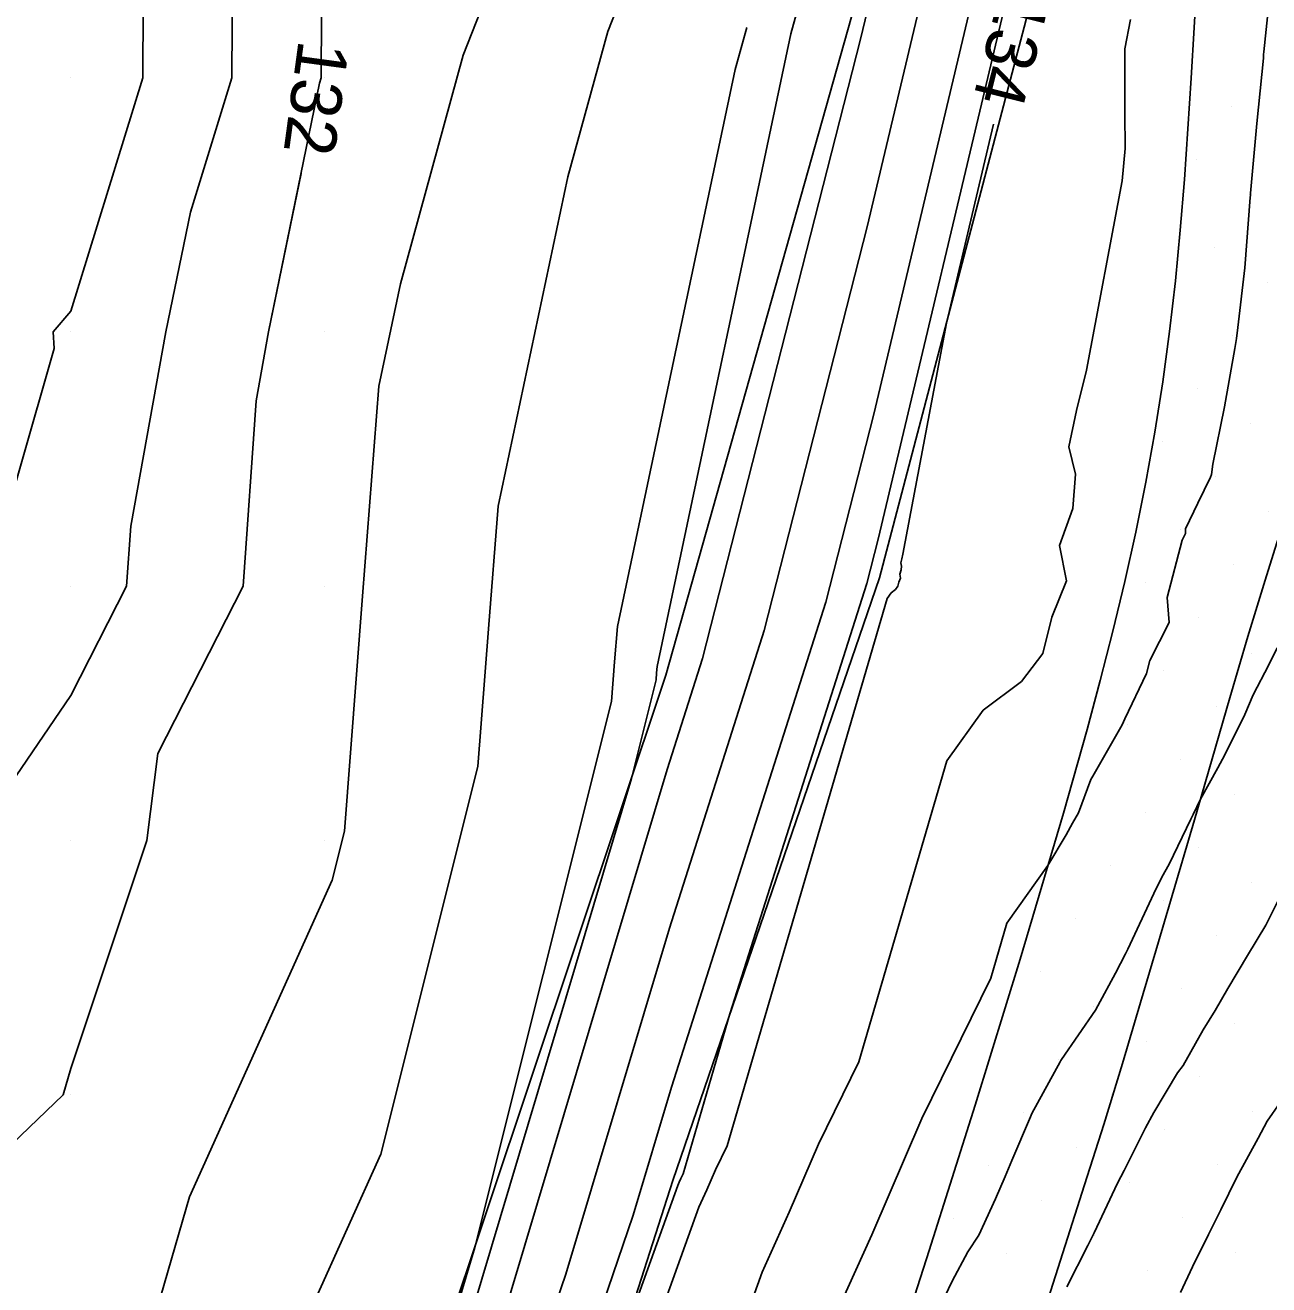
# Model space of a CAD drawing. Extents: x 2354170 to 2357230, y 866100 to 868290.
# Drawn here: x 2355248.18 to 2355297.1, y 866462.53 to 866512.07 of the extents above; entities that cross this region are included whole.
import ezdxf

# ---------------------------------------------------------------- set-up
doc = ezdxf.new("R2010")
doc.units = 0
for name, color, linetype in [('Default', 7, 'Continuous'), ('DTM Contours Major', 7, 'Continuous'), ('DTM Contours Minor', 7, 'Continuous'), ('Exist DTM Breakline', 7, 'Continuous'), ('Exist DTM QL2 LIDAR Elevation Point', 7, 'Continuous'), ('Exist DTM Scan Elevation Point', 7, 'Continuous'), ('Exist Roads EOP', 7, 'Continuous'), ('PH Exist DTM Breakline', 7, 'Continuous')]:
    doc.layers.add(name, color=color, linetype=linetype)

msp = doc.modelspace()

# ---------------------------------------------------------------- linework, layer by layer
at = {"layer": 'Default'}
for points in [[(2355268.327, 866454.238), (2355272.099, 866465.271), (2355273.604, 866470.308), (2355279.668, 866489.374), (2355281.559, 866496.773), (2355285.413, 866513.008), (2355285.53, 866513.541), (2355292.128, 866534.686), (2355293.56, 866541.069), (2355293.734, 866542.415), (2355293.208, 866551.872), (2355295.303, 866566.872), (2355296.769, 866581.115)], [(2355266.894, 866455.466), (2355269.452, 866462.948), (2355273.519, 866476.554), (2355277.244, 866488.268), (2355281.301, 866504.144), (2355283.45, 866513.197), (2355283.669, 866514.191), (2355287.358, 866526.013), (2355291.043, 866542.442), (2355291.491, 866545.906), (2355291.192, 866551.289), (2355294.327, 866573.741), (2355295.033, 866580.597)], [(2355259.522, 866461.794), (2355262.166, 866467.667), (2355265.991, 866482.922), (2355266.41, 866488.325), (2355266.78, 866493.152), (2355269.523, 866506.112), (2355271.095, 866511.822), (2355273.488, 866517.907), (2355273.605, 866518.407), (2355273.841, 866524.891), (2355276.282, 866535.171), (2355274.021, 866541.012), (2355275.666, 866548.176), (2355275.794, 866550.167), (2355280.133, 866554.811), (2355283.289, 866562.455), (2355284.531, 866573.432), (2355285.387, 866580.051)], [(2355266.805, 866460.625), (2355273.433, 866482.8), (2355274.82, 866487.161), (2355281.042, 866511.514), (2355281.487, 866513.387), (2355281.808, 866514.842), (2355282.587, 866517.341), (2355288.525, 866543.814), (2355289.248, 866549.397), (2355289.175, 866550.707), (2355292.529, 866574.719), (2355293.113, 866579.886)], [(2355246.636, 866490.005), (2355249.324, 866499.354), (2355249.279, 866500.005), (2355249.974, 866500.829), (2355252.804, 866510.005), (2355252.817, 866512.848), (2355251.494, 866520.005), (2355251.016, 866528.963), (2355251.299, 866530.005), (2355250.837, 866530.868), (2355249.974, 866534.6), (2355246.629, 866536.66), (2355248.487, 866540.005), (2355248.36, 866541.62), (2355249.383, 866550.005), (2355249.544, 866550.436), (2355247.588, 866560.005), (2355249.974, 866566.453), (2355250.85, 866569.13), (2355259.974, 866567.342), (2355263.98, 866565.999), (2355265.25, 866570.006), (2355262.926, 866577.054)], [(2355246.078, 866480.004), (2355249.974, 866485.704), (2355252.171, 866490.005), (2355252.335, 866492.365), (2355253.718, 866500.005), (2355254.683, 866504.714), (2355256.315, 866510.005), (2355256.344, 866516.374), (2355255.673, 866520.005), (2355255.43, 866524.549), (2355256.912, 866530.005), (2355254.495, 866534.526), (2355253.228, 866540.005), (2355253.288, 866543.319), (2355253.817, 866550.005), (2355251.993, 866557.987), (2355251.206, 866560.005), (2355253.368, 866566.612), (2355259.974, 866565.318), (2355267.025, 866562.955), (2355269.261, 866570.006), (2355268.91, 866571.07), (2355269.974, 866576.08)], [(2355252.793, 866459.608), (2355254.645, 866465.988), (2355260.252, 866478.441), (2355260.737, 866480.374), (2355261.453, 866489.619), (2355262.087, 866497.878), (2355262.938, 866501.9), (2355265.414, 866510.894), (2355268.365, 866518.395)], [(2355279.655, 866460.478), (2355281.483, 866464.496), (2355283.446, 866469.076), (2355286.162, 866474.598), (2355286.792, 866476.754), (2355288.411, 866479.02), (2355289.123, 866480.229), (2355289.38, 866480.693), (2355289.608, 866481.091), (2355290.097, 866482.401), (2355290.174, 866482.538), (2355291.323, 866484.555), (2355291.428, 866484.792), (2355292.292, 866486.576), (2355292.421, 866487.082), (2355293.178, 866488.582), (2355293.095, 866489.565), (2355293.694, 866491.813), (2355293.817, 866492.085), (2355293.824, 866492.264), (2355294.306, 866493.271), (2355294.81, 866494.292), (2355294.848, 866494.4), (2355294.889, 866494.808), (2355295.356, 866497.062), (2355295.766, 866499.356), (2355295.831, 866499.745), (2355295.879, 866500.18), (2355296.151, 866502.531), (2355296.361, 866505.294), (2355296.372, 866505.382), (2355296.382, 866505.47), (2355296.632, 866508.208), (2355296.892, 866510.772), (2355296.884, 866510.912), (2355296.904, 866511.026), (2355297.087, 866512.774)], [(2355274.372, 866455.256), (2355277.167, 866463.031), (2355278.238, 866465.383), (2355279.387, 866468.065), (2355280.977, 866471.297), (2355284.438, 866483.141), (2355285.859, 866485.13), (2355287.365, 866486.26), (2355288.203, 866487.356), (2355288.566, 866488.789), (2355289.139, 866490.223), (2355288.867, 866491.603), (2355289.386, 866493.067), (2355289.496, 866494.417), (2355289.237, 866495.493), (2355289.536, 866496.92), (2355289.924, 866498.503), (2355291.327, 866505.946), (2355291.443, 866507.22), (2355291.436, 866508.605), (2355291.43, 866509.905), (2355291.438, 866511.135), (2355291.653, 866512.295)], [(2355248.421, 866416.317), (2355248.846, 866417.26), (2355249.386, 866418.622), (2355252.518, 866426.87), (2355262.742, 866453.801), (2355263.117, 866454.899), (2355264.028, 866457.92), (2355264.159, 866458.302), (2355265.862, 866464.001), (2355271.245, 866485.469), (2355271.366, 866487.031), (2355271.473, 866488.427), (2355276.107, 866510.323), (2355276.565, 866511.985)], [(2355270.418, 866453.73), (2355274.68, 866465.584), (2355274.992, 866466.271), (2355275.328, 866467.053), (2355275.792, 866467.997), (2355282.084, 866489.528), (2355282.244, 866489.752), (2355282.414, 866489.879), (2355282.508, 866490.003), (2355282.549, 866490.164), (2355282.614, 866490.326), (2355282.583, 866490.482), (2355282.642, 866490.647), (2355282.654, 866490.799), (2355282.625, 866490.92), (2355282.659, 866491.081), (2355282.702, 866491.26), (2355284.416, 866500.35), (2355286.274, 866508.175)], [(2355233.106, 866418.147), (2355233.991, 866419.569), (2355236.115, 866426.145), (2355237.23, 866430.004), (2355239.974, 866434.49), (2355242.053, 866437.739), (2355243.206, 866443.236), (2355243.533, 866450.004), (2355245.541, 866455.571), (2355239.974, 866458.64), (2355239.4, 866459.43), (2355239.561, 866460.004), (2355239.974, 866460.693), (2355249.68, 866470.004), (2355249.974, 866471.039), (2355252.968, 866480.004), (2355253.398, 866483.428), (2355256.757, 866490.005), (2355257.264, 866497.294), (2355257.755, 866500.005), (2355259.032, 866506.238)], [(2355283.917, 866461.168), (2355284.647, 866462.678), (2355285.258, 866463.823), (2355285.692, 866464.487), (2355286.341, 866465.914), (2355286.73, 866466.798), (2355286.993, 866467.42), (2355287.721, 866469.14), (2355287.781, 866469.268), (2355288.897, 866471.307), (2355288.914, 866471.348), (2355288.944, 866471.395), (2355290.285, 866473.339), (2355290.378, 866473.501), (2355291.071, 866474.789), (2355291.463, 866475.547), (2355291.502, 866475.631), (2355291.557, 866475.733), (2355292.575, 866477.918), (2355292.884, 866478.562), (2355293.178, 866479.075), (2355294.024, 866480.845), (2355294.125, 866481.033), (2355294.408, 866481.633), (2355295.094, 866482.859), (2355295.367, 866483.376), (2355296.16, 866484.966), (2355296.48, 866485.74), (2355297.092, 866486.92), (2355297.426, 866487.586)], [(2355289.154, 866462.448), (2355289.984, 866464.084), (2355290.16, 866464.446), (2355290.222, 866464.576), (2355291.149, 866466.532), (2355291.411, 866467.032), (2355292.242, 866468.706), (2355292.577, 866469.304), (2355293.5, 866470.875), (2355293.734, 866471.157), (2355294.514, 866472.56), (2355294.986, 866473.326), (2355295.48, 866474.188), (2355296.261, 866475.48), (2355296.978, 866476.67), (2355297.484, 866477.668)], [(2355293.624, 866462.236), (2355294.102, 866463.238), (2355294.721, 866464.508), (2355295.206, 866465.485), (2355295.834, 866466.769), (2355296.679, 866468.3), (2355297.039, 866468.97), (2355298.049, 866470.432)]]:
    msp.add_lwpolyline(points, dxfattribs=at)
at = {"layer": 'DTM Contours Major'}
msp.add_lwpolyline([(2355283.917, 866461.168), (2355284.647, 866462.678), (2355285.258, 866463.823), (2355285.692, 866464.487), (2355286.341, 866465.914), (2355286.73, 866466.798), (2355286.993, 866467.42), (2355287.721, 866469.14), (2355287.781, 866469.268), (2355288.897, 866471.307), (2355288.914, 866471.348), (2355288.944, 866471.395), (2355290.285, 866473.339), (2355290.378, 866473.501), (2355291.071, 866474.789), (2355291.463, 866475.547), (2355291.502, 866475.631), (2355291.557, 866475.733), (2355292.575, 866477.918), (2355292.884, 866478.562), (2355293.178, 866479.075), (2355294.024, 866480.845), (2355294.125, 866481.033), (2355294.408, 866481.633), (2355295.094, 866482.859), (2355295.367, 866483.376), (2355296.16, 866484.966), (2355296.48, 866485.74), (2355297.092, 866486.92), (2355297.426, 866487.586)], dxfattribs=at)
at = {"layer": 'DTM Contours Minor'}
for points in [[(2355246.479, 866410.408), (2355249.284, 866416.632), (2355250.275, 866419.126), (2355253.15, 866426.697), (2355262.535, 866451.419), (2355263.676, 866454.759), (2355264.506, 866457.511), (2355265.041, 866459.076), (2355272.025, 866482.444), (2355272.996, 866486.318), (2355273.018, 866486.6), (2355273.037, 866486.852), (2355278.302, 866511.727), (2355278.669, 866513.06), (2355279.228, 866514.48), (2355279.536, 866515.796), (2355279.59, 866517.289), (2355285.658, 866542.851), (2355285.285, 866543.814), (2355285.556, 866544.996), (2355285.909, 866550.447), (2355286.801, 866551.402), (2355287.45, 866552.974), (2355290.253, 866577.735)], [(2355239.974, 866460.693), (2355249.68, 866470.004), (2355249.974, 866471.039), (2355252.968, 866480.004), (2355253.398, 866483.428), (2355256.757, 866490.005), (2355257.264, 866497.294), (2355257.755, 866500.005), (2355259.759, 866509.79), (2355259.826, 866510.005), (2355259.871, 866519.901)], [(2355271.427, 866459.694), (2355273.851, 866466.435), (2355273.911, 866466.566), (2355273.975, 866466.716), (2355274.063, 866466.896), (2355275.902, 866473.187), (2355281.285, 866490.111), (2355281.731, 866491.859), (2355286.721, 866512.881)]]:
    msp.add_lwpolyline(points, dxfattribs=at)
at = {"layer": 'Exist DTM Breakline'}
msp.add_lwpolyline([(2355288.325, 866461.697), (2355289.086, 866464.078), (2355289.848, 866466.459), (2355290.609, 866468.841), (2355291.336, 866471.232), (2355292.047, 866473.629), (2355292.758, 866476.026), (2355293.469, 866478.423), (2355294.172, 866480.822), (2355294.87, 866483.222), (2355295.569, 866485.623), (2355296.268, 866488.023), (2355297.002, 866490.413), (2355297.752, 866492.798), (2355298.503, 866495.182), (2355299.253, 866497.567), (2355299.953, 866499.967), (2355300.627, 866502.374), (2355301.3, 866504.782), (2355301.974, 866507.189), (2355302.609, 866509.607), (2355303.207, 866512.034), (2355303.806, 866514.462)], dxfattribs=at)
at = {"layer": 'Exist DTM QL2 LIDAR Elevation Point'}
for p, q in [((2355249.974, 866510.005), (2355249.974, 866510.005)), ((2355259.974, 866510.005), (2355259.974, 866510.005)), ((2355249.974, 866500.005), (2355249.974, 866500.005)), ((2355259.974, 866500.005), (2355259.974, 866500.005)), ((2355249.974, 866490.005), (2355249.974, 866490.005)), ((2355259.974, 866490.005), (2355259.974, 866490.005)), ((2355249.974, 866480.004), (2355249.974, 866480.004)), ((2355259.974, 866480.004), (2355259.974, 866480.004)), ((2355249.974, 866470.004), (2355249.974, 866470.004))]:
    msp.add_line(p, q, dxfattribs=at)
at = {"layer": 'Exist DTM Scan Elevation Point'}
for p, q in [((2355297.012, 866510.954), (2355297.012, 866510.954)), ((2355295.633, 866508.869), (2355295.633, 866508.869)), ((2355294.253, 866506.784), (2355294.253, 866506.784)), ((2355296.338, 866505.405), (2355296.338, 866505.405)), ((2355294.959, 866503.32), (2355294.959, 866503.32)), ((2355297.044, 866501.94), (2355297.044, 866501.94)), ((2355295.665, 866499.855), (2355295.665, 866499.855)), ((2355294.285, 866497.77), (2355294.285, 866497.77)), ((2355296.37, 866496.391), (2355296.37, 866496.391)), ((2355292.906, 866495.685), (2355292.906, 866495.685)), ((2355294.991, 866494.306), (2355294.991, 866494.306)), ((2355297.076, 866492.927), (2355297.076, 866492.927)), ((2355293.611, 866492.221), (2355293.611, 866492.221)), ((2355295.696, 866490.842), (2355295.696, 866490.842)), ((2355292.232, 866490.136), (2355292.232, 866490.136)), ((2355294.317, 866488.757), (2355294.317, 866488.757)), ((2355296.402, 866487.377), (2355296.402, 866487.377)), ((2355292.937, 866486.672), (2355292.937, 866486.672)), ((2355295.022, 866485.292), (2355295.022, 866485.292)), ((2355291.558, 866484.587), (2355291.558, 866484.587)), ((2355293.643, 866483.207), (2355293.643, 866483.207)), ((2355290.179, 866482.502), (2355290.179, 866482.502)), ((2355295.728, 866481.828), (2355295.728, 866481.828)), ((2355292.264, 866481.122), (2355292.264, 866481.122)), ((2355294.348, 866479.743), (2355294.348, 866479.743)), ((2355290.884, 866479.037), (2355290.884, 866479.037)), ((2355296.433, 866478.363), (2355296.433, 866478.363)), ((2355292.969, 866477.658), (2355292.969, 866477.658)), ((2355289.505, 866476.952), (2355289.505, 866476.952)), ((2355295.054, 866476.278), (2355295.054, 866476.278)), ((2355291.59, 866475.573), (2355291.59, 866475.573)), ((2355288.125, 866474.867), (2355288.125, 866474.867)), ((2355293.675, 866474.193), (2355293.675, 866474.193)), ((2355290.21, 866473.488), (2355290.21, 866473.488)), ((2355295.76, 866472.814), (2355295.76, 866472.814)), ((2355292.295, 866472.108), (2355292.295, 866472.108)), ((2355288.831, 866471.403), (2355288.831, 866471.403)), ((2355294.38, 866470.729), (2355294.38, 866470.729)), ((2355290.916, 866470.023), (2355290.916, 866470.023)), ((2355287.451, 866469.318), (2355287.451, 866469.318)), ((2355296.465, 866469.35), (2355296.465, 866469.35)), ((2355293.001, 866468.644), (2355293.001, 866468.644)), ((2355289.536, 866467.938), (2355289.536, 866467.938)), ((2355286.072, 866467.233), (2355286.072, 866467.233)), ((2355295.086, 866467.265), (2355295.086, 866467.265)), ((2355291.621, 866466.559), (2355291.621, 866466.559)), ((2355288.157, 866465.853), (2355288.157, 866465.853)), ((2355284.692, 866465.148), (2355284.692, 866465.148)), ((2355293.706, 866465.18), (2355293.706, 866465.18)), ((2355290.242, 866464.474), (2355290.242, 866464.474)), ((2355286.777, 866463.768), (2355286.777, 866463.768)), ((2355295.791, 866463.8), (2355295.791, 866463.8)), ((2355292.327, 866463.095), (2355292.327, 866463.095))]:
    msp.add_line(p, q, dxfattribs=at)
at = {"layer": 'Exist Roads EOP'}
for points in [[(2355289.948, 866484.372), (2355290.466, 866486.304), (2355290.961, 866488.242), (2355291.428, 866490.186), (2355291.863, 866492.138), (2355292.26, 866494.098), (2355292.615, 866496.067), (2355292.925, 866498.043), (2355293.193, 866500.024), (2355293.421, 866502.011), (2355293.614, 866504.002), (2355293.777, 866505.995), (2355293.918, 866507.99), (2355294.043, 866509.986), (2355294.16, 866511.983), (2355294.274, 866513.98)], [(2355281.908, 866458.165), (2355283.74, 866463.878), (2355285.547, 866469.6), (2355287.316, 866475.333), (2355289.024, 866481.085), (2355289.948, 866484.372)]]:
    msp.add_lwpolyline(points, dxfattribs=at)
at = {"layer": 'PH Exist DTM Breakline'}
for points in [[(2355312.051, 866755.45), (2355310.592, 866725.079), (2355309.64, 866692.203), (2355308.77, 866675.653), (2355306.693, 866664.305), (2355304.823, 866650.631), (2355303.11, 866636.816), (2355298.268, 866610.302), (2355293.421, 866580.117), (2355287.51, 866544.368), (2355280.975, 866513.436), (2355273.382, 866486.505), (2355262.843, 866454.968), (2355248.318, 866418.016), (2355229.845, 866373.376), (2355221.154, 866356.908)], [(2355207.55, 866297.674), (2355225.072, 866335.019), (2355245.676, 866379.995), (2355260.219, 866424.767), (2355273.655, 866466.636), (2355281.785, 866490.339), (2355287.686, 866512.788), (2355295.16, 866540.197), (2355297.267, 866553.045), (2355302.012, 866582.828), (2355309.884, 866621.381), (2355316.964, 866662.644), (2355320.622, 866688.452), (2355323.199, 866711.282), (2355324.906, 866739.018), (2355325.362, 866751.624)]]:
    msp.add_lwpolyline(points, dxfattribs=at)

# ---------------------------------------------------------------- texts
at = {"layer": 'Default'}
for s, rotation, p in [('134', 255.8934, (2355286.544, 866513.515)), ('132', 262.2638, (2355258.945, 866511.535))]:
    msp.add_text(s, height=2, rotation=rotation, dxfattribs=at).set_placement(p)

doc.saveas('drawing.dxf')
